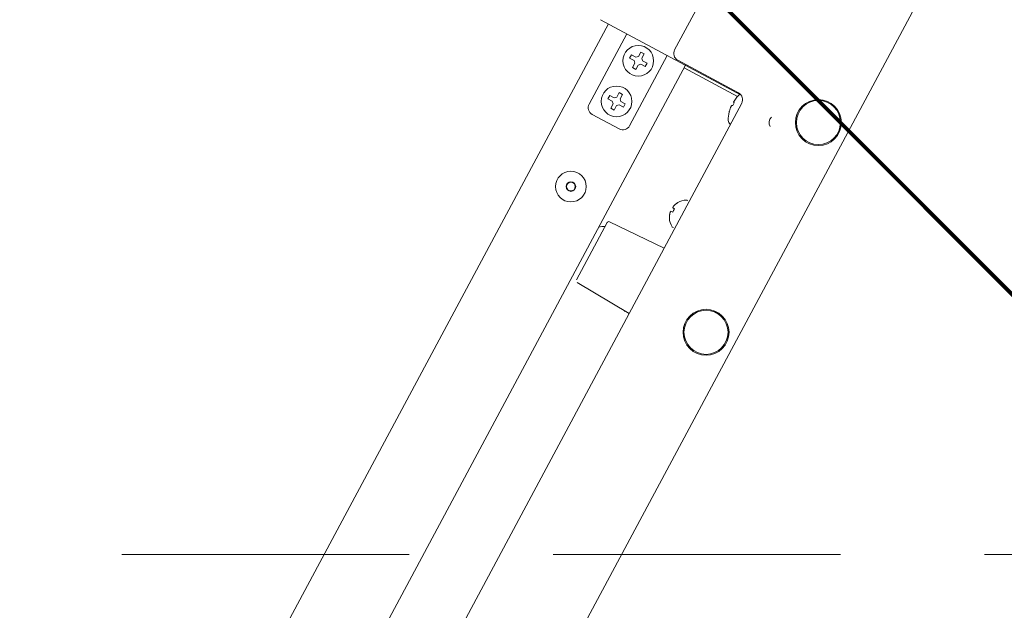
# Model space of a CAD drawing. Extents: x 3940905 to 4145695, y 925352 to 1109797.
# Tile 793 of 1056: x 4037621 to 4037878, y 1101140 to 1101294. Entities that reach past the tile are written whole.
import ezdxf

# ---------------------------------------------------------------- set-up
doc = ezdxf.new("R2010")
doc.units = 0
doc.header["$LTSCALE"] = 750
doc.header["$MEASUREMENT"] = 0
doc.linetypes.add('DASHED', pattern=[0.75, 0.5, -0.25])
doc.layers.get('0').update_dxf_attribs({"linetype": 'CONTINUOUS', "lineweight": 0})
doc.layers.add('CKD Equipments', color=252, linetype='CONTINUOUS', lineweight=0)

# ---------------------------------------------------------------- blocks, each defined once
blk = doc.blocks.new('4')
at = {"color": 1, "linetype": 'DASHED', "ltscale": 0.2, "const_width": 1}
blk.add_lwpolyline([(4050788.81, 1046868.24), (4049888.81, 1047768.24)], dxfattribs=at)
at = {"color": 1, "linetype": 'DASHED', "ltscale": 0.2}
blk.add_lwpolyline([(4049888.81, 1047768.24), (4050788.81, 1047768.24), (4050788.81, 1046868.24), (4049888.81, 1046868.24)], close=True, dxfattribs=at)

msp = doc.modelspace()

# ---------------------------------------------------------------- linework, layer by layer
at = {"layer": 'CKD Equipments', "color": 7, "linetype": 'Continuous'}
for p, q in [((4037791.74, 1101285.95, 1423.79), (4037809.02, 1101318.17, 1423.79)), ((4037860.52, 1101308.41, 1423.79), (4037516.78, 1100667.47, 1423.79)), ((4037809.07, 1101274.14, 1423.79), (4037772.44, 1101293.79, 1423.79)), ((4037490.11, 1100762.48, 1423.79), (4037774.47, 1101292.7, 1423.79)), ((4037769.41, 1101271.82, 1423.79), (4037779.24, 1101290.14, 1423.79)), ((4037782.91, 1101285.35, 1423.79), (4037782.29, 1101284.21, 1423.79)), ((4037783.79, 1101284.88, 1423.79), (4037782.91, 1101285.35, 1423.79)), ((4037779.99, 1101266.15, 1423.79), (4037789.81, 1101284.47, 1423.79)), ((4037780.47, 1101284.62, 1423.79), (4037780, 1101283.74, 1423.79)), ((4037780, 1101283.74, 1423.79), (4037781.14, 1101283.12, 1423.79)), ((4037781.62, 1101284, 1423.79), (4037780.47, 1101284.62, 1423.79)), ((4037781.14, 1101283.12, 1423.79), (4037781.35, 1101282.44, 1423.79)), ((4037782.29, 1101284.21, 1423.79), (4037781.62, 1101284, 1423.79)), ((4037783.18, 1101283.73, 1423.79), (4037783.79, 1101284.88, 1423.79)), ((4037783.38, 1101283.06, 1423.79), (4037783.18, 1101283.73, 1423.79)), ((4037784.53, 1101282.44, 1423.79), (4037783.38, 1101283.06, 1423.79)), ((4037792.56, 1101283.24, 1423.79), (4037808.42, 1101274.73, 1423.79)), ((4037510.27, 1100751.8, 1423.79), (4037794.58, 1101281.91, 1423.79)), ((4037781.35, 1101282.44, 1423.79), (4037780.73, 1101281.3, 1423.79)), ((4037780.73, 1101281.3, 1423.79), (4037781.62, 1101280.83, 1423.79)), ((4037781.62, 1101280.83, 1423.79), (4037782.23, 1101281.97, 1423.79)), ((4037782.23, 1101281.97, 1423.79), (4037782.91, 1101282.18, 1423.79)), ((4037782.91, 1101282.18, 1423.79), (4037784.05, 1101281.56, 1423.79)), ((4037784.05, 1101281.56, 1423.79), (4037784.53, 1101282.44, 1423.79)), ((4037808.13, 1101273.75, 1423.79), (4037794.2, 1101281.22, 1423.79)), ((4037774.8, 1101274.04, 1423.79), (4037774.33, 1101273.16, 1423.79)), ((4037774.33, 1101273.16, 1423.79), (4037775.47, 1101272.55, 1423.79)), ((4037775.95, 1101273.43, 1423.79), (4037774.8, 1101274.04, 1423.79)), ((4037775.47, 1101272.55, 1423.79), (4037775.68, 1101271.87, 1423.79)), ((4037776.62, 1101273.63, 1423.79), (4037775.95, 1101273.43, 1423.79)), ((4037777.24, 1101274.78, 1423.79), (4037776.62, 1101273.63, 1423.79)), ((4037778.12, 1101274.3, 1423.79), (4037777.24, 1101274.78, 1423.79)), ((4037777.5, 1101273.16, 1423.79), (4037778.12, 1101274.3, 1423.79)), ((4037777.71, 1101272.48, 1423.79), (4037777.5, 1101273.16, 1423.79)), ((4037778.85, 1101271.87, 1423.79), (4037777.71, 1101272.48, 1423.79)), ((4037808.15, 1101273.8, 1423.79), (4037808.14, 1101273.8, 1423.79)), ((4037809.24, 1101272.03, 1423.79), (4037526.6, 1100745.03, 1423.79)), ((4037775.68, 1101271.87, 1423.79), (4037775.06, 1101270.72, 1423.79)), ((4037775.06, 1101270.72, 1423.79), (4037775.94, 1101270.25, 1423.79)), ((4037775.94, 1101270.25, 1423.79), (4037776.56, 1101271.4, 1423.79)), ((4037776.56, 1101271.4, 1423.79), (4037777.24, 1101271.6, 1423.79)), ((4037777.24, 1101271.6, 1423.79), (4037778.38, 1101270.99, 1423.79)), ((4037778.38, 1101270.99, 1423.79), (4037778.85, 1101271.87, 1423.79)), ((4037805.97, 1101269.75, 1423.79), (4037805.98, 1101269.75, 1423.79)), ((4037777.28, 1101265.34, 1423.79), (4037770.23, 1101269.12, 1423.79)), ((4037795.18, 1101246.66, 1423.79), (4037795, 1101246.75, 1423.79)), ((4037791.72, 1101244.54, 1423.79), (4037791.24, 1101244.8, 1423.79)), ((4037792.57, 1101246.13, 1423.79), (4037792.54, 1101246.14, 1423.79)), ((4037790.37, 1101242.09, 1423.79), (4037790.4, 1101242.07, 1423.79)), ((4037790.76, 1101243.92, 1423.79), (4037791.25, 1101243.66, 1423.79)), ((4037766.1, 1101225.97, 1423.79), (4037774.11, 1101240.91, 1423.79)), ((4037788.99, 1101234.28, 1423.79), (4037774.77, 1101241.13, 1423.79)), ((4037791.4, 1101239.61, 1423.79), (4037791.22, 1101239.7, 1423.79)), ((4037766.28, 1101225.3, 1423.79), (4037779.86, 1101217.24, 1423.79)), ((4037778.64, 1101217.83, 1423.79), (4037778.76, 1101217.77, 1423.79))]:
    msp.add_line(p, q, dxfattribs=at)
for centre, radius in [((4037782.26, 1101283.09, 1423.79), 4), ((4037776.59, 1101272.51, 1423.79), 4), ((4037829.23, 1101266.98, 1423.79), 6), ((4037829.23, 1101266.98, 1423.79), 5.75), ((4037764.68, 1101250.31, 1423.79), 4), ((4037764.68, 1101250.31, 1423.79), 1.25), ((4037764.68, 1101250.31, 1423.79), 1.15), ((4037799.92, 1101212.34, 1423.79), 6), ((4037799.92, 1101212.34, 1423.79), 5.75)]:
    msp.add_circle(centre, radius, dxfattribs=at)
for centre, radius, start, end in [((4037793.5, 1101285, 1423.79), 2, 151.7949, 241.7949), ((4037814.73, 1101267.75, 1423.79), 8.94, 147.1402, 148.4446), ((4037814.74, 1101267.74, 1423.79), 8.95, 138.8931, 147.1342), ((4037814.74, 1101267.74, 1423.79), 8.95, 137.4005, 138.8883), ((4037814.8, 1101267.62, 1423.79), 9.08, 132.2438, 137.1273), ((4037807.47, 1101272.97, 1423.79), 2, 331.7949, 61.7949), ((4037771.18, 1101270.88, 1423.79), 2, 151.7949, 241.7949), ((4037814.8, 1101267.62, 1423.79), 9.08, 166.4625, 180.397), ((4037814.66, 1101267.61, 1423.79), 8.95, 164.7015, 166.1893), ((4037814.67, 1101267.61, 1423.79), 8.95, 156.4556, 164.6967), ((4037814.66, 1101267.61, 1423.79), 8.94, 155.1452, 156.4496), ((4037814.8, 1101267.62, 1423.79), 8.79, 149.1859, 154.4039), ((4037806.97, 1101267.57, 1423.79), 1.25, 180.397, 236.8806), ((4037818.37, 1101266.96, 1423.79), 2, 133.0016, 209.9931), ((4037818.37, 1101266.96, 1423.79), 2, 133.0016, 209.9931), ((4037778.23, 1101267.1, 1423.79), 2, 241.7949, 331.7949), ((4037794.97, 1101242, 1423.79), 4.8, 92.0961, 120.4222), ((4037794.81, 1101246.4, 1423.79), 0.4, 61.7949, 92.0961), ((4037793.11, 1101244.08, 1423.79), 2.01, 156.9351, 159.0693), ((4037794.8, 1101242.32, 1423.79), 3.8, 144.23, 159.3598), ((4037793.09, 1101244.09, 1423.79), 1.98, 156.0805, 156.9322), ((4037793.08, 1101244.1, 1423.79), 1.97, 154.8183, 156.0809), ((4037793.07, 1101244.1, 1423.79), 1.96, 153.7912, 154.8178), ((4037793.06, 1101244.11, 1423.79), 1.95, 152.7211, 153.7912), ((4037793.06, 1101244.11, 1423.79), 1.95, 151.5954, 152.7208), ((4037793.06, 1101244.11, 1423.79), 1.95, 150.6408, 151.5954), ((4037793.06, 1101244.1, 1423.79), 1.95, 149.4182, 150.6404), ((4037793.07, 1101244.1, 1423.79), 1.96, 148.579, 149.4184), ((4037793.08, 1101244.1, 1423.79), 1.97, 147.1933, 148.5782), ((4037793.09, 1101244.09, 1423.79), 1.98, 146.5391, 147.194), ((4037793.11, 1101244.08, 1423.79), 2.01, 144.5208, 146.5364), ((4037794.89, 1101242.11, 1423.79), 4.64, 135.3985, 137.4773), ((4037794.91, 1101242.09, 1423.79), 4.67, 134.4177, 135.4), ((4037794.92, 1101242.07, 1423.79), 4.68, 133.3299, 134.4176), ((4037794.94, 1101242.06, 1423.79), 4.7, 131.2762, 133.3293), ((4037794.94, 1101242.05, 1423.79), 4.72, 130.7926, 131.2768), ((4037794.95, 1101242.05, 1423.79), 4.72, 129.2473, 130.7924), ((4037794.95, 1101242.04, 1423.79), 4.73, 128.4775, 129.2475), ((4037794.96, 1101242.04, 1423.79), 4.73, 127.2227, 128.4774), ((4037794.96, 1101242.03, 1423.79), 4.74, 126.2547, 127.2227), ((4037794.96, 1101242.03, 1423.79), 4.74, 125.1137, 126.2547), ((4037794.96, 1101242.03, 1423.79), 4.75, 123.7875, 125.1136), ((4037794.97, 1101242.02, 1423.79), 4.75, 122.8265, 123.7875), ((4037794.97, 1101242.02, 1423.79), 4.75, 120.2608, 122.8262), ((4037795.16, 1101242.35, 1423.79), 4.8, 183.1676, 211.4937), ((4037795.13, 1101242.35, 1423.79), 4.74, 177.3351, 178.4761), ((4037795.14, 1101242.35, 1423.79), 4.75, 178.4762, 179.8023), ((4037795.14, 1101242.35, 1423.79), 4.75, 179.8023, 180.7633), ((4037795.14, 1101242.35, 1423.79), 4.75, 180.7636, 183.329), ((4037795.13, 1101242.35, 1423.79), 4.73, 175.1124, 176.3671), ((4037795.13, 1101242.35, 1423.79), 4.74, 176.3671, 177.3351), ((4037795.11, 1101242.35, 1423.79), 4.72, 172.7974, 174.3425), ((4037795.12, 1101242.35, 1423.79), 4.73, 174.3423, 175.1123), ((4037795.09, 1101242.35, 1423.79), 4.7, 170.2605, 172.3136), ((4037795.11, 1101242.35, 1423.79), 4.72, 172.313, 172.7972), ((4037795.08, 1101242.36, 1423.79), 4.68, 169.1722, 170.2599), ((4037795.06, 1101242.36, 1423.79), 4.67, 168.1898, 169.1721), ((4037795.03, 1101242.37, 1423.79), 4.64, 166.1125, 168.1913), ((4037792.4, 1101242.76, 1423.79), 2.01, 157.0534, 159.069), ((4037792.38, 1101242.77, 1423.79), 1.98, 156.3958, 157.0507), ((4037792.37, 1101242.78, 1423.79), 1.97, 155.0116, 156.3965), ((4037792.36, 1101242.78, 1423.79), 1.96, 154.1714, 155.0108), ((4037792.35, 1101242.78, 1423.79), 1.96, 152.9494, 154.1715), ((4037792.35, 1101242.79, 1423.79), 1.95, 150.8691, 152.949), ((4037792.35, 1101242.78, 1423.79), 1.95, 149.7985, 150.8688), ((4037792.36, 1101242.78, 1423.79), 1.96, 148.7721, 149.7985), ((4037792.37, 1101242.78, 1423.79), 1.97, 147.5089, 148.7716), ((4037792.38, 1101242.77, 1423.79), 1.98, 146.6577, 147.5093), ((4037792.4, 1101242.76, 1423.79), 2.01, 144.5205, 146.6548), ((4037773.07, 1101236.95, 1423.79), 3, 80.4346, 111.8485), ((4037774.55, 1101240.67, 1423.79), 0.5, 64.2949, 151.7949), ((4037791.41, 1101240.06, 1423.79), 0.4, 211.4937, 241.7949)]:
    msp.add_arc(centre, radius, start, end, dxfattribs=at)
for points, knots in [([(4037807.11, 1101272.41, 1423.79), (4037807.11, 1101272.41, 1423.79), (4037807.11, 1101272.42, 1423.79), (4037807.11, 1101272.42, 1423.79), (4037807.11, 1101272.43, 1423.79)], [0, 0, 0, 0, 0.506571, 1, 1, 1, 1]), ([(4037807.25, 1101272.13, 1423.79), (4037807.22, 1101272.18, 1423.79), (4037807.16, 1101272.26, 1423.79), (4037807.12, 1101272.37, 1423.79), (4037807.11, 1101272.41, 1423.79)], [0, 0, 0, 0, 0.586958, 1, 1, 1, 1]), ([(4037806.55, 1101271.37, 1423.79), (4037806.55, 1101271.37, 1423.79), (4037806.55, 1101271.37, 1423.79), (4037806.56, 1101271.38, 1423.79), (4037806.56, 1101271.38, 1423.79)], [0, 0, 0, 0, 0.493429, 1, 1, 1, 1]), ([(4037806.56, 1101271.38, 1423.79), (4037806.6, 1101271.4, 1423.79), (4037806.71, 1101271.43, 1423.79), (4037806.81, 1101271.42, 1423.79), (4037806.88, 1101271.42, 1423.79)], [0, 0, 0, 0, 0.413042, 1, 1, 1, 1])]:
    msp.add_open_spline(points, degree=3, knots=knots, dxfattribs=at)

# ---------------------------------------------------------------- block references
msp.add_blockref('4', (-12841.29, 54286.19, -7.61))

doc.saveas('drawing.dxf')
